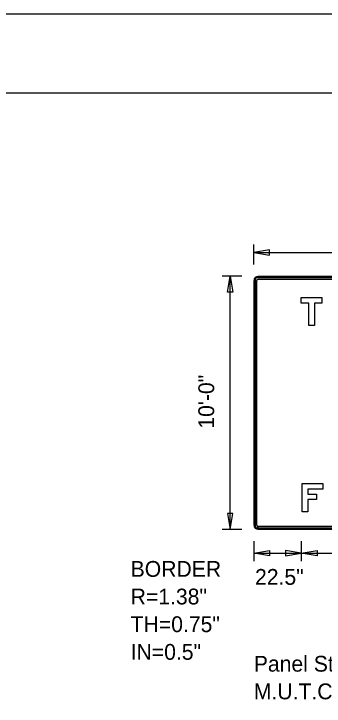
# Model space of a CAD drawing. Extents: x 1806251 to 1809821, y 414895 to 422886.
# Drawn here: x 1809675.736 to 1809677.207, y 415050.941 to 415054.226 of the extents above; entities that cross this region are included whole.
import ezdxf

# ---------------------------------------------------------------- set-up
doc = ezdxf.new("R2010")
doc.units = 0
for name, color, linetype in [('GSBWFILL', 7, 'Continuous'), ('GSCOLORFILL', 7, 'Continuous'), ('GSDIMS', 7, 'Continuous'), ('GSOUTLINE', 7, 'Continuous'), ('GSSHT', 7, 'Continuous')]:
    doc.layers.add(name, color=color, linetype=linetype)

msp = doc.modelspace()

# ---------------------------------------------------------------- linework, layer by layer
at = {"layer": 'GSBWFILL'}
for p, q in [((1809678.2972, 415052.9805), (1809676.8938, 415052.9805)), ((1809678.2972, 415052.9755), (1809676.8938, 415052.9755)), ((1809676.875, 415052.9617), (1809676.875, 415051.7993)), ((1809676.88, 415052.9617), (1809676.88, 415051.7993)), ((1809676.8875, 415051.7993), (1809676.8875, 415052.9617)), ((1809676.8938, 415052.968), (1809678.2972, 415052.968)), ((1809676.8938, 415051.7855), (1809676.8938, 415051.793)), ((1809678.2972, 415051.793), (1809676.8938, 415051.793)), ((1809676.8938, 415051.793), (1809676.8938, 415051.7855)), ((1809676.8938, 415051.7855), (1809678.2972, 415051.7855)), ((1809676.8938, 415051.7805), (1809678.2972, 415051.7805))]:
    msp.add_line(p, q, dxfattribs=at)
for points in [[(1809677.1612, 415052.747), (1809677.1346, 415052.747), (1809677.1346, 415052.8534), (1809677.0987, 415052.8534), (1809677.0987, 415052.88), (1809677.1971, 415052.88), (1809677.1971, 415052.8534), (1809677.1612, 415052.8534)], [(1809677.1028, 415051.997), (1809677.2012, 415051.997), (1809677.2012, 415051.9704), (1809677.1294, 415051.9704), (1809677.1294, 415051.9478), (1809677.1719, 415051.9478), (1809677.1719, 415051.9212), (1809677.1294, 415051.9212), (1809677.1294, 415051.864), (1809677.1028, 415051.864)]]:
    msp.add_lwpolyline(points, close=True, dxfattribs=at)
for centre, radius, start, end in [((1809676.8938, 415052.9617), 0.0188, 90, 180), ((1809676.8938, 415052.9617), 0.0138, 90, 180), ((1809676.8938, 415052.9617), 0.00625, 90, 180), ((1809676.8938, 415051.7993), 0.0188, 180, 270), ((1809676.8938, 415051.7993), 0.0138, 180, 270), ((1809676.8938, 415051.7993), 0.00625, 180, 270)]:
    msp.add_arc(centre, radius, start, end, dxfattribs=at)
at = {"layer": 'GSCOLORFILL'}
for p, q in [((1809678.2972, 415052.9805), (1809676.8938, 415052.9805)), ((1809678.2972, 415052.9805), (1809676.8938, 415052.9805)), ((1809676.8938, 415052.9797), (1809678.2972, 415052.9797)), ((1809678.2972, 415052.9755), (1809676.8938, 415052.9755)), ((1809676.875, 415052.9617), (1809676.875, 415051.7993)), ((1809676.875, 415052.9617), (1809676.875, 415051.7993)), ((1809676.8758, 415051.7993), (1809676.8758, 415052.9617)), ((1809676.88, 415052.9617), (1809676.88, 415051.7993)), ((1809676.8875, 415051.7993), (1809676.8875, 415052.9617)), ((1809676.8938, 415052.968), (1809678.2972, 415052.968)), ((1809676.8938, 415051.7855), (1809676.8938, 415051.793)), ((1809678.2972, 415051.793), (1809676.8938, 415051.793)), ((1809676.8938, 415051.793), (1809676.8938, 415051.7855)), ((1809676.8938, 415051.7855), (1809678.2972, 415051.7855)), ((1809676.8938, 415051.7805), (1809676.8938, 415051.7812)), ((1809678.2972, 415051.7812), (1809676.8938, 415051.7812)), ((1809676.8938, 415051.7812), (1809676.8938, 415051.7805)), ((1809676.8938, 415051.7805), (1809678.2972, 415051.7805)), ((1809676.8938, 415051.7805), (1809678.2972, 415051.7805))]:
    msp.add_line(p, q, dxfattribs=at)
for points in [[(1809677.1612, 415052.747), (1809677.1346, 415052.747), (1809677.1346, 415052.8534), (1809677.0987, 415052.8534), (1809677.0987, 415052.88), (1809677.1971, 415052.88), (1809677.1971, 415052.8534), (1809677.1612, 415052.8534)], [(1809677.1028, 415051.997), (1809677.2012, 415051.997), (1809677.2012, 415051.9704), (1809677.1294, 415051.9704), (1809677.1294, 415051.9478), (1809677.1719, 415051.9478), (1809677.1719, 415051.9212), (1809677.1294, 415051.9212), (1809677.1294, 415051.864), (1809677.1028, 415051.864)]]:
    msp.add_lwpolyline(points, close=True, dxfattribs=at)
for centre, radius, start, end in [((1809676.8938, 415052.9617), 0.0188, 90, 180), ((1809676.8938, 415052.9617), 0.0188, 90, 180), ((1809676.8938, 415052.9617), 0.018, 90, 180), ((1809676.8938, 415052.9617), 0.0138, 90, 180), ((1809676.8938, 415052.9617), 0.00625, 90, 180), ((1809676.8938, 415051.7993), 0.0188, 180, 270), ((1809676.8938, 415051.7993), 0.0188, 180, 270), ((1809676.8938, 415051.7993), 0.018, 180, 270), ((1809676.8938, 415051.7993), 0.0138, 180, 270), ((1809676.8938, 415051.7993), 0.00625, 180, 270)]:
    msp.add_arc(centre, radius, start, end, dxfattribs=at)
at = {"layer": 'GSDIMS'}
for p, q in [((1809676.874, 415053.0372), (1809676.874, 415053.131)), ((1809676.874, 415053.0935), (1809678.316, 415053.0935)), ((1809676.8177, 415052.981), (1809676.724, 415052.981)), ((1809676.7615, 415051.78), (1809676.7615, 415052.981)), ((1809676.8177, 415051.78), (1809676.724, 415051.78)), ((1809676.874, 415051.7238), (1809676.874, 415051.63)), ((1809677.0987, 415051.7238), (1809677.0987, 415051.63)), ((1809677.0987, 415051.7238), (1809677.0987, 415051.63)), ((1809676.874, 415051.6675), (1809677.0987, 415051.6675)), ((1809677.0987, 415051.6675), (1809678.093, 415051.6675))]:
    msp.add_line(p, q, dxfattribs=at)
for points in [[(1809676.874, 415053.0935), (1809676.949, 415053.081), (1809676.949, 415053.106)], [(1809676.7615, 415052.981), (1809676.774, 415052.906), (1809676.749, 415052.906)], [(1809676.7615, 415051.78), (1809676.774, 415051.855), (1809676.749, 415051.855)], [(1809676.874, 415051.6675), (1809676.949, 415051.68), (1809676.949, 415051.655)], [(1809677.0987, 415051.6675), (1809677.0237, 415051.68), (1809677.0237, 415051.655)], [(1809677.0987, 415051.6675), (1809677.1737, 415051.68), (1809677.1737, 415051.655)]]:
    msp.add_lwpolyline(points, close=True, dxfattribs=at)
at = {"layer": 'GSOUTLINE'}
for p, q in [((1809678.2972, 415052.9805), (1809676.8938, 415052.9805)), ((1809678.2972, 415052.9755), (1809676.8938, 415052.9755)), ((1809676.875, 415052.9617), (1809676.875, 415051.7993)), ((1809676.88, 415052.9617), (1809676.88, 415051.7993)), ((1809676.8875, 415052.9617), (1809676.8875, 415051.7993)), ((1809678.2972, 415052.968), (1809676.8938, 415052.968)), ((1809676.8938, 415051.793), (1809678.2972, 415051.793)), ((1809676.8938, 415051.7855), (1809678.2972, 415051.7855)), ((1809676.8938, 415051.7805), (1809678.2972, 415051.7805))]:
    msp.add_line(p, q, dxfattribs=at)
for points in [[(1809677.1612, 415052.747), (1809677.1346, 415052.747), (1809677.1346, 415052.8534), (1809677.0987, 415052.8534), (1809677.0987, 415052.88), (1809677.1971, 415052.88), (1809677.1971, 415052.8534), (1809677.1612, 415052.8534)], [(1809677.1028, 415051.997), (1809677.2012, 415051.997), (1809677.2012, 415051.9704), (1809677.1294, 415051.9704), (1809677.1294, 415051.9478), (1809677.1719, 415051.9478), (1809677.1719, 415051.9212), (1809677.1294, 415051.9212), (1809677.1294, 415051.864), (1809677.1028, 415051.864)]]:
    msp.add_lwpolyline(points, close=True, dxfattribs=at)
for centre, radius, start, end in [((1809676.8938, 415052.9617), 0.0188, 90, 180), ((1809676.8938, 415052.9617), 0.0138, 90, 180), ((1809676.8938, 415052.9617), 0.00625, 90, 180), ((1809676.8938, 415051.7993), 0.0188, 180, 270), ((1809676.8938, 415051.7993), 0.0138, 180, 270), ((1809676.8938, 415051.7993), 0.00625, 180, 270)]:
    msp.add_arc(centre, radius, start, end, dxfattribs=at)
at = {"layer": 'GSSHT'}
msp.add_line((1809672.1353, 415054.2262), (1809684.8895, 415054.2262), dxfattribs=at)
msp.add_lwpolyline([(1809672.6344, 415053.8511), (1809684.6385, 415053.8511), (1809684.6385, 415046.3474), (1809672.6344, 415046.3474)], close=True, dxfattribs=at)

# ---------------------------------------------------------------- texts
at = {"layer": 'GSDIMS'}
msp.add_text('10\'-0"', height=0.075, rotation=90, dxfattribs=at).set_placement((1809676.686, 415052.258))
for s, p in [('BORDER', (1809676.29, 415051.555)), ('22.5"', (1809676.8797, 415051.517)), ('R=1.38"', (1809676.29, 415051.4238)), ('TH=0.75"', (1809676.29, 415051.2925)), ('IN=0.5"', (1809676.29, 415051.1613)), ('Panel Style: warning_Rectangular.ssi', (1809676.874, 415051.105)), ('M.U.T.C.D.: 2009 Edition', (1809676.874, 415050.9738))]:
    msp.add_text(s, height=0.075, dxfattribs=at).set_placement(p)

doc.saveas('drawing.dxf')
